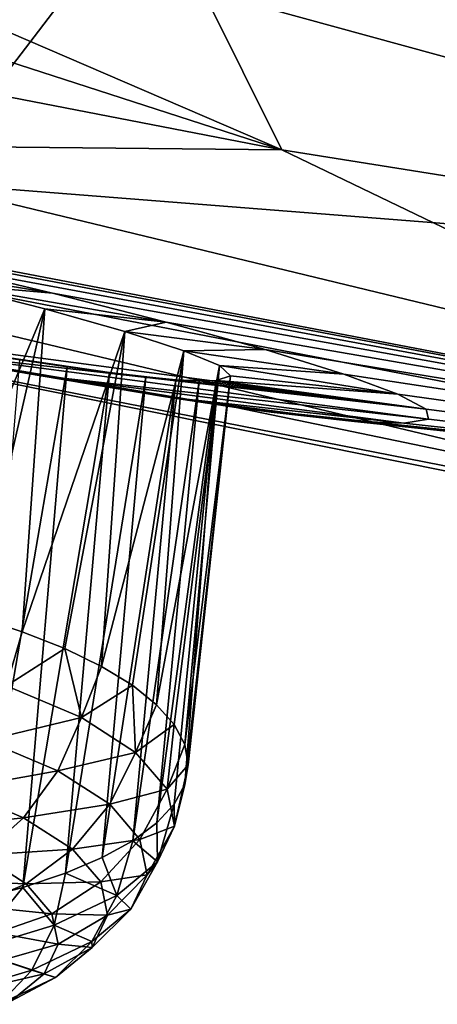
# Model space of a CAD drawing. Header units: metres. Extents: x -92 to 264, y -100 to 50.
# Tile 358 of 656: x 171.389 to 172.318, y -26.312 to -24.125. Entities that reach past the tile are written whole.
import ezdxf

# ---------------------------------------------------------------- set-up
doc = ezdxf.new("R2010")
doc.units = ezdxf.units.M
doc.layers.add('solid_21062050_01', color=7, linetype='CONTINUOUS')

msp = doc.modelspace()

# ---------------------------------------------------------------- linework, layer by layer
at = {"layer": 'solid_21062050_01'}
for points in [[(171.97171, -24.413742, 223.119308), (169.447327, -23.326159, 225.183472), (167.315842, -22.908377, 224.033524)], [(171.97171, -24.413742, 223.119308), (167.315842, -22.908377, 224.033524), (167.758499, -23.597088, 220.850967)], [(171.97171, -24.413742, 223.119308), (171.624512, -23.715481, 226.254974), (169.447327, -23.326159, 225.183472)], [(171.97171, -24.413742, 223.119308), (167.758499, -23.597088, 220.850967), (169.535004, -24.389212, 217.802368)], [(171.173294, -24.486574, 205.274399), (168.211563, -23.638462, 202.918686), (171.551056, -23.992748, 200.537796)], [(176.364029, -25.113792, 225.063782), (173.844086, -24.075762, 227.246429), (171.624512, -23.715481, 226.254974)], [(176.364029, -25.113792, 225.063782), (171.624512, -23.715481, 226.254974), (171.97171, -24.413742, 223.119308)], [(171.173294, -24.486574, 205.274399), (171.551056, -23.992748, 200.537796), (174.235092, -24.727037, 202.577362)], [(171.551056, -23.992748, 200.537796), (175.327911, -24.444231, 199.381592), (175.70639, -24.489435, 199.310837)], [(174.235092, -24.727037, 202.577362), (171.551056, -23.992748, 200.537796), (175.70639, -24.489435, 199.310837)], [(171.551056, -23.992748, 200.537796), (174.947998, -24.386513, 199.380524), (175.327911, -24.444231, 199.381592)], [(171.551056, -23.992748, 200.537796), (174.575745, -24.317869, 199.308273), (174.947998, -24.386513, 199.380524)], [(171.551056, -23.992748, 200.537796), (174.231277, -24.242283, 199.169754), (174.575745, -24.317869, 199.308273)], [(171.551056, -23.992748, 200.537796), (173.931534, -24.164082, 198.974899), (174.231277, -24.242283, 199.169754)], [(171.551056, -23.992748, 200.537796), (173.672806, -24.083536, 198.72879), (173.931534, -24.164082, 198.974899)], [(169.535004, -24.389212, 217.802368), (170.405014, -24.738525, 214.031448), (174.248611, -25.51219, 216.180389)], [(173.519012, -25.157835, 219.937302), (169.535004, -24.389212, 217.802368), (174.248611, -25.51219, 216.180389)], [(171.97171, -24.413742, 223.119308), (169.535004, -24.389212, 217.802368), (173.519012, -25.157835, 219.937302)], [(176.364029, -25.113792, 225.063782), (171.97171, -24.413742, 223.119308), (173.519012, -25.157835, 219.937302)], [(170.516281, -24.519922, 207.176651), (171.173294, -24.486574, 205.274399), (174.331436, -25.249058, 207.392273)], [(174.331436, -25.249058, 207.392273), (171.173294, -24.486574, 205.274399), (174.235092, -24.727037, 202.577362)], [(170.857941, -24.592684, 207.228088), (170.516281, -24.519922, 207.176651), (174.331436, -25.249058, 207.392273)], [(171.178055, -24.664604, 207.337814), (170.857941, -24.592684, 207.228088), (174.331436, -25.249058, 207.392273)], [(170.974655, -24.651604, 207.714783), (171.178055, -24.664604, 207.337814), (171.461945, -24.73237, 207.498367)], [(170.974655, -24.651604, 207.714783), (171.461945, -24.73237, 207.498367), (171.225998, -24.711287, 207.851135)], [(171.461945, -24.73237, 207.498367), (171.178055, -24.664604, 207.337814), (174.331436, -25.249058, 207.392273)], [(171.444885, -24.76733, 208.036224), (171.172211, -25.417738, 207.675461), (171.225998, -24.711287, 207.851135)], [(171.225998, -24.711287, 207.851135), (171.461945, -24.73237, 207.498367), (171.714783, -24.796682, 207.704468)], [(171.444885, -24.76733, 208.036224), (171.225998, -24.711287, 207.851135), (171.714783, -24.796682, 207.704468)], [(170.405014, -24.738525, 214.031448), (171.870483, -24.986065, 210.461807), (175.24498, -25.685919, 212.404953)], [(171.713745, -24.962467, 210.654022), (171.870483, -24.986065, 210.461807), (170.405014, -24.738525, 214.031448)], [(174.248611, -25.51219, 216.180389), (170.405014, -24.738525, 214.031448), (175.24498, -25.685919, 212.404953)], [(171.432434, -24.915014, 210.913773), (171.713745, -24.962467, 210.654022), (170.405014, -24.738525, 214.031448)], [(171.115463, -24.856377, 211.118103), (171.432434, -24.915014, 210.913773), (170.405014, -24.738525, 214.031448)], [(171.714783, -24.796682, 207.704468), (171.461945, -24.73237, 207.498367), (174.331436, -25.249058, 207.392273)], [(171.444885, -24.76733, 208.036224), (171.28891, -25.449327, 207.764496), (171.172211, -25.417738, 207.675461)], [(171.444885, -24.76733, 208.036224), (171.395096, -25.484047, 207.864807), (171.28891, -25.449327, 207.764496)], [(171.444885, -24.76733, 208.036224), (171.622971, -24.817568, 208.262833), (171.395096, -25.484047, 207.864807)], [(171.444885, -24.76733, 208.036224), (171.714783, -24.796682, 207.704468), (171.622971, -24.817568, 208.262833)], [(170.774765, -24.789055, 211.260788), (172.293121, -24.990135, 208.93544), (171.115463, -24.856377, 211.118103)], [(171.588654, -24.908779, 209.992889), (172.293121, -24.990135, 208.93544), (170.774765, -24.789055, 211.260788)], [(171.494812, -24.895908, 210.1241), (170.774765, -24.789055, 211.260788), (171.38913, -24.879845, 210.245499)], [(171.588654, -24.908779, 209.992889), (170.774765, -24.789055, 211.260788), (171.494812, -24.895908, 210.1241)], [(171.622971, -24.817568, 208.262833), (171.714783, -24.796682, 207.704468), (171.934845, -24.857689, 207.96376)], [(171.934845, -24.857689, 207.96376), (171.714783, -24.796682, 207.704468), (174.331436, -25.249058, 207.392273)], [(171.622971, -24.817568, 208.262833), (171.489609, -25.521513, 207.975281), (171.395096, -25.484047, 207.864807)], [(171.622971, -24.817568, 208.262833), (171.571442, -25.561317, 208.094696), (171.489609, -25.521513, 207.975281)], [(171.622971, -24.817568, 208.262833), (171.75386, -24.860065, 208.522339), (171.571442, -25.561317, 208.094696)], [(171.622971, -24.817568, 208.262833), (171.934845, -24.857689, 207.96376), (171.75386, -24.860065, 208.522339)], [(171.115463, -24.856377, 211.118103), (172.293121, -24.990135, 208.93544), (172.298294, -25.012075, 209.292465)], [(171.115463, -24.856377, 211.118103), (172.298294, -25.012075, 209.292465), (171.432434, -24.915014, 210.913773)], [(171.75386, -24.860065, 208.522339), (171.639664, -25.603024, 208.221771), (171.571442, -25.561317, 208.094696)], [(171.75386, -24.860065, 208.522339), (171.693542, -25.646175, 208.355103), (171.639664, -25.603024, 208.221771)], [(171.75386, -24.860065, 208.522339), (171.833191, -24.893232, 208.805801), (171.693542, -25.646175, 208.355103)], [(171.75386, -24.860065, 208.522339), (171.934845, -24.857689, 207.96376), (172.109985, -24.912109, 208.265503)], [(171.75386, -24.860065, 208.522339), (172.109985, -24.912109, 208.265503), (171.833191, -24.893232, 208.805801)], [(172.109985, -24.912109, 208.265503), (171.934845, -24.857689, 207.96376), (174.331436, -25.249058, 207.392273)], [(171.494812, -24.895908, 210.1241), (171.38913, -24.879845, 210.245499), (171.290482, -26.080168, 209.800949)], [(171.494812, -24.895908, 210.1241), (171.290482, -26.080168, 209.800949), (171.396515, -26.052057, 209.698441)], [(171.588654, -24.908779, 209.992889), (171.494812, -24.895908, 210.1241), (171.396515, -26.052057, 209.698441)], [(171.833191, -24.893232, 208.805801), (171.732483, -25.690298, 208.49324), (171.693542, -25.646175, 208.355103)], [(171.833191, -24.893232, 208.805801), (171.756073, -25.734909, 208.634644), (171.732483, -25.690298, 208.49324)], [(171.833191, -24.893232, 208.805801), (171.857941, -24.915775, 209.104309), (171.756073, -25.734909, 208.634644)], [(171.833191, -24.893232, 208.805801), (172.109985, -24.912109, 208.265503), (172.230103, -24.95661, 208.591843)], [(171.833191, -24.893232, 208.805801), (172.230103, -24.95661, 208.591843), (171.857941, -24.915775, 209.104309)], [(171.588654, -24.908779, 209.992889), (171.396515, -26.052057, 209.698441), (171.49086, -26.020472, 209.585999)], [(171.432434, -24.915014, 210.913773), (172.298294, -25.012075, 209.292465), (172.24324, -25.021116, 209.653015)], [(171.432434, -24.915014, 210.913773), (172.24324, -25.021116, 209.653015), (171.713745, -24.962467, 210.654022)], [(171.669373, -24.918297, 209.85376), (171.588654, -24.908779, 209.992889), (171.49086, -26.020472, 209.585999)], [(171.669373, -24.918297, 209.85376), (171.49086, -26.020472, 209.585999), (171.572495, -25.985758, 209.464859)], [(171.736053, -24.9244, 209.708847), (171.669373, -24.918297, 209.85376), (171.572495, -25.985758, 209.464859)], [(171.736053, -24.9244, 209.708847), (171.572495, -25.985758, 209.464859), (171.640533, -25.948296, 209.336365)], [(171.669373, -24.918297, 209.85376), (172.293121, -24.990135, 208.93544), (171.588654, -24.908779, 209.992889)], [(171.788284, -24.927113, 209.559998), (171.736053, -24.9244, 209.708847), (171.640533, -25.948296, 209.336365)], [(171.788284, -24.927113, 209.559998), (171.640533, -25.948296, 209.336365), (171.694199, -25.908493, 209.20192)], [(171.736053, -24.9244, 209.708847), (172.293121, -24.990135, 208.93544), (171.669373, -24.918297, 209.85376)], [(171.825974, -24.926512, 209.408707), (171.694199, -25.908493, 209.20192), (171.732925, -25.866789, 209.062973)], [(171.825974, -24.926512, 209.408707), (171.788284, -24.927113, 209.559998), (171.694199, -25.908493, 209.20192)], [(171.825974, -24.926512, 209.408707), (171.732925, -25.866789, 209.062973), (171.756302, -25.823641, 208.921082)], [(171.788284, -24.927113, 209.559998), (172.293121, -24.990135, 208.93544), (171.736053, -24.9244, 209.708847)], [(171.857941, -24.915775, 209.104309), (171.764038, -25.779518, 208.777786), (171.756073, -25.734909, 208.634644)], [(171.857941, -24.915775, 209.104309), (171.756302, -25.823641, 208.921082), (171.764038, -25.779518, 208.777786)], [(171.857941, -24.915775, 209.104309), (171.825974, -24.926512, 209.408707), (171.756302, -25.823641, 208.921082)], [(171.825974, -24.926512, 209.408707), (172.293121, -24.990135, 208.93544), (171.788284, -24.927113, 209.559998)], [(171.857941, -24.915775, 209.104309), (172.230103, -24.95661, 208.591843), (171.825974, -24.926512, 209.408707)], [(171.825974, -24.926512, 209.408707), (172.230103, -24.95661, 208.591843), (172.293121, -24.990135, 208.93544)], [(172.230103, -24.95661, 208.591843), (172.109985, -24.912109, 208.265503), (174.331436, -25.249058, 207.392273)], [(171.713745, -24.962467, 210.654022), (172.24324, -25.021116, 209.653015), (172.126648, -25.016281, 210.008804)], [(171.713745, -24.962467, 210.654022), (172.126648, -25.016281, 210.008804), (171.870483, -24.986065, 210.461807)], [(172.293121, -24.990135, 208.93544), (172.230103, -24.95661, 208.591843), (174.331436, -25.249058, 207.392273)], [(171.870483, -24.986065, 210.461807), (171.948425, -24.996675, 210.347549), (174.331436, -25.249058, 207.392273)], [(175.24498, -25.685919, 212.404953), (171.870483, -24.986065, 210.461807), (174.331436, -25.249058, 207.392273)], [(171.870483, -24.986065, 210.461807), (172.126648, -25.016281, 210.008804), (171.948425, -24.996675, 210.347549)], [(172.298294, -25.012075, 209.292465), (172.293121, -24.990135, 208.93544), (174.331436, -25.249058, 207.392273)], [(171.948425, -24.996675, 210.347549), (172.126648, -25.016281, 210.008804), (174.331436, -25.249058, 207.392273)], [(172.24324, -25.021116, 209.653015), (172.298294, -25.012075, 209.292465), (174.331436, -25.249058, 207.392273)], [(172.126648, -25.016281, 210.008804), (172.24324, -25.021116, 209.653015), (174.331436, -25.249058, 207.392273)], [(171.359604, -25.604677, 207.831039), (171.28891, -25.449327, 207.764496), (171.395096, -25.484047, 207.864807)], [(171.359604, -25.604677, 207.831039), (171.395096, -25.484047, 207.864807), (171.489609, -25.521513, 207.975281)], [(171.526382, -25.675028, 208.039658), (171.359604, -25.604677, 207.831039), (171.489609, -25.521513, 207.975281)], [(171.526382, -25.675028, 208.039658), (171.489609, -25.521513, 207.975281), (171.571442, -25.561317, 208.094696)], [(171.526382, -25.675028, 208.039658), (171.571442, -25.561317, 208.094696), (171.639664, -25.603024, 208.221771)], [(171.313782, -25.72576, 207.834274), (171.359604, -25.604677, 207.831039), (171.526382, -25.675028, 208.039658)], [(171.647034, -25.752314, 208.275787), (171.526382, -25.675028, 208.039658), (171.639664, -25.603024, 208.221771)], [(171.647034, -25.752314, 208.275787), (171.639664, -25.603024, 208.221771), (171.693542, -25.646175, 208.355103)], [(171.647034, -25.752314, 208.275787), (171.693542, -25.646175, 208.355103), (171.732483, -25.690298, 208.49324)], [(171.313782, -25.72576, 207.834274), (171.526382, -25.675028, 208.039658), (171.473785, -25.793251, 208.034409)], [(171.473785, -25.793251, 208.034409), (171.526382, -25.675028, 208.039658), (171.647034, -25.752314, 208.275787)], [(171.716934, -25.833563, 208.530334), (171.647034, -25.752314, 208.275787), (171.732483, -25.690298, 208.49324)], [(171.716934, -25.833563, 208.530334), (171.732483, -25.690298, 208.49324), (171.756073, -25.734909, 208.634644)], [(171.313782, -25.72576, 207.834274), (171.473785, -25.793251, 208.034409), (171.248108, -25.834049, 207.861313)], [(171.716934, -25.833563, 208.530334), (171.756073, -25.734909, 208.634644), (171.764038, -25.779518, 208.777786)], [(171.473785, -25.793251, 208.034409), (171.647034, -25.752314, 208.275787), (171.589523, -25.867393, 208.260941)], [(171.589523, -25.867393, 208.260941), (171.647034, -25.752314, 208.275787), (171.716934, -25.833563, 208.530334)], [(171.733383, -25.915653, 208.793533), (171.716934, -25.833563, 208.530334), (171.764038, -25.779518, 208.777786)], [(171.733383, -25.915653, 208.793533), (171.764038, -25.779518, 208.777786), (171.756302, -25.823641, 208.921082)], [(171.473785, -25.793251, 208.034409), (171.398026, -25.897285, 208.048828), (171.248108, -25.834049, 207.861313)], [(171.473785, -25.793251, 208.034409), (171.589523, -25.867393, 208.260941), (171.398026, -25.897285, 208.048828)], [(171.733383, -25.915653, 208.793533), (171.756302, -25.823641, 208.921082), (171.732925, -25.866789, 209.062973)], [(171.248108, -25.834049, 207.861313), (171.398026, -25.897285, 208.048828), (171.166992, -25.922279, 207.910339)], [(171.589523, -25.867393, 208.260941), (171.716934, -25.833563, 208.530334), (171.656586, -25.945341, 208.505142)], [(171.656586, -25.945341, 208.505142), (171.716934, -25.833563, 208.530334), (171.733383, -25.915653, 208.793533)], [(171.589523, -25.867393, 208.260941), (171.506485, -25.966757, 208.261078), (171.398026, -25.897285, 208.048828)], [(171.589523, -25.867393, 208.260941), (171.656586, -25.945341, 208.505142), (171.506485, -25.966757, 208.261078)], [(171.69577, -25.995432, 209.055267), (171.732925, -25.866789, 209.062973), (171.694199, -25.908493, 209.20192)], [(171.69577, -25.995432, 209.055267), (171.733383, -25.915653, 208.793533), (171.732925, -25.866789, 209.062973)], [(171.398026, -25.897285, 208.048828), (171.304184, -25.980154, 208.08197), (171.166992, -25.922279, 207.910339)], [(171.398026, -25.897285, 208.048828), (171.506485, -25.966757, 208.261078), (171.304184, -25.980154, 208.08197)], [(171.69577, -25.995432, 209.055267), (171.694199, -25.908493, 209.20192), (171.640533, -25.948296, 209.336365)], [(171.656586, -25.945341, 208.505142), (171.733383, -25.915653, 208.793533), (171.672379, -26.024096, 208.757645)], [(171.672379, -26.024096, 208.757645), (171.733383, -25.915653, 208.793533), (171.69577, -25.995432, 209.055267)], [(171.656586, -25.945341, 208.505142), (171.569305, -26.039791, 208.489899), (171.506485, -25.966757, 208.261078)], [(171.656586, -25.945341, 208.505142), (171.672379, -26.024096, 208.757645), (171.569305, -26.039791, 208.489899)], [(171.605515, -26.069832, 209.305481), (171.640533, -25.948296, 209.336365), (171.572495, -25.985758, 209.464859)], [(171.605515, -26.069832, 209.305481), (171.69577, -25.995432, 209.055267), (171.640533, -25.948296, 209.336365)], [(171.506485, -25.966757, 208.261078), (171.403442, -26.043736, 208.27623), (171.304184, -25.980154, 208.08197)], [(171.506485, -25.966757, 208.261078), (171.569305, -26.039791, 208.489899), (171.403442, -26.043736, 208.27623)], [(171.304184, -25.980154, 208.08197), (171.403442, -26.043736, 208.27623), (171.198563, -26.036297, 208.131592)], [(171.605515, -26.069832, 209.305481), (171.572495, -25.985758, 209.464859), (171.49086, -26.020472, 209.585999)], [(171.636276, -26.10063, 209.008728), (171.69577, -25.995432, 209.055267), (171.605515, -26.069832, 209.305481)], [(171.672379, -26.024096, 208.757645), (171.69577, -25.995432, 209.055267), (171.636276, -26.10063, 209.008728)], [(171.46611, -26.135994, 209.534546), (171.49086, -26.020472, 209.585999), (171.396515, -26.052057, 209.698441)], [(171.46611, -26.135994, 209.534546), (171.605515, -26.069832, 209.305481), (171.49086, -26.020472, 209.585999)], [(171.403442, -26.043736, 208.27623), (171.287354, -26.093166, 208.305344), (171.198563, -26.036297, 208.131592)], [(171.403442, -26.043736, 208.27623), (171.460953, -26.110577, 208.485641), (171.287354, -26.093166, 208.305344)], [(171.569305, -26.039791, 208.489899), (171.460953, -26.110577, 208.485641), (171.403442, -26.043736, 208.27623)], [(171.569305, -26.039791, 208.489899), (171.584106, -26.113583, 208.726486), (171.460953, -26.110577, 208.485641)], [(171.672379, -26.024096, 208.757645), (171.584106, -26.113583, 208.726486), (171.569305, -26.039791, 208.489899)], [(171.672379, -26.024096, 208.757645), (171.636276, -26.10063, 209.008728), (171.584106, -26.113583, 208.726486)], [(171.282898, -26.191376, 209.733673), (171.396515, -26.052057, 209.698441), (171.290482, -26.080168, 209.800949)], [(171.282898, -26.191376, 209.733673), (171.46611, -26.135994, 209.534546), (171.396515, -26.052057, 209.698441)], [(171.549698, -26.172005, 209.248779), (171.605515, -26.069832, 209.305481), (171.46611, -26.135994, 209.534546)], [(171.636276, -26.10063, 209.008728), (171.605515, -26.069832, 209.305481), (171.549698, -26.172005, 209.248779)], [(171.460953, -26.110577, 208.485641), (171.338776, -26.152952, 208.492645), (171.287354, -26.093166, 208.305344)], [(171.636276, -26.10063, 209.008728), (171.549698, -26.172005, 209.248779), (171.550293, -26.185293, 208.961761)], [(171.636276, -26.10063, 209.008728), (171.550293, -26.185293, 208.961761), (171.584106, -26.113583, 208.726486)], [(171.460953, -26.110577, 208.485641), (171.474487, -26.178112, 208.702164), (171.338776, -26.152952, 208.492645)], [(171.584106, -26.113583, 208.726486), (171.474487, -26.178112, 208.702164), (171.460953, -26.110577, 208.485641)], [(171.584106, -26.113583, 208.726486), (171.550293, -26.185293, 208.961761), (171.474487, -26.178112, 208.702164)], [(171.41597, -26.235477, 209.468536), (171.46611, -26.135994, 209.534546), (171.282898, -26.191376, 209.733673)], [(171.474487, -26.178112, 208.702164), (171.350891, -26.213356, 208.686325), (171.338776, -26.152952, 208.492645)], [(171.549698, -26.172005, 209.248779), (171.46611, -26.135994, 209.534546), (171.41597, -26.235477, 209.468536)], [(171.549698, -26.172005, 209.248779), (171.41597, -26.235477, 209.468536), (171.469162, -26.252171, 209.186661)], [(171.549698, -26.172005, 209.248779), (171.469162, -26.252171, 209.186661), (171.550293, -26.185293, 208.961761)], [(171.41597, -26.235477, 209.468536), (171.282898, -26.191376, 209.733673), (171.240204, -26.288609, 209.659561)], [(171.474487, -26.178112, 208.702164), (171.443542, -26.243744, 208.917496), (171.350891, -26.213356, 208.686325)], [(171.550293, -26.185293, 208.961761), (171.443542, -26.243744, 208.917496), (171.474487, -26.178112, 208.702164)], [(171.550293, -26.185293, 208.961761), (171.469162, -26.252171, 209.186661), (171.443542, -26.243744, 208.917496)], [(171.443542, -26.243744, 208.917496), (171.323212, -26.27206, 208.878906), (171.350891, -26.213356, 208.686325)], [(171.41597, -26.235477, 209.468536), (171.240204, -26.288609, 209.659561), (171.343857, -26.311644, 209.392578)], [(171.41597, -26.235477, 209.468536), (171.343857, -26.311644, 209.392578), (171.469162, -26.252171, 209.186661)], [(171.443542, -26.243744, 208.917496), (171.369293, -26.304951, 209.123337), (171.323212, -26.27206, 208.878906)], [(171.469162, -26.252171, 209.186661), (171.343857, -26.311644, 209.392578), (171.369293, -26.304951, 209.123337)], [(171.469162, -26.252171, 209.186661), (171.369293, -26.304951, 209.123337), (171.443542, -26.243744, 208.917496)]]:
    msp.add_3dface(points, dxfattribs=at)

doc.saveas('drawing.dxf')
